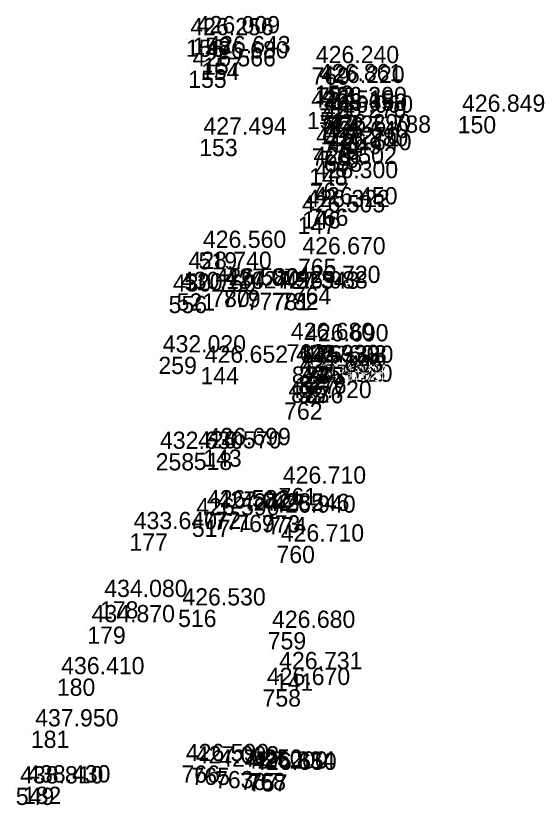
# Model space of a CAD drawing. Extents: x -874038 to -859694, y -1059487 to -1049069.
# Drawn here: x -860577.8 to -860541.1, y -1057957.2 to -1057902.3 of the extents above; entities that cross this region are included whole.
import ezdxf

# ---------------------------------------------------------------- set-up
doc = ezdxf.new("R2010")
doc.units = 0
doc.layers.add('Vrstva 60', color=7, linetype='Continuous')
doc.layers.add('Vrstva 61', color=7, linetype='Continuous')

msp = doc.modelspace()

# ---------------------------------------------------------------- linework, layer by layer
at = {"layer": 'Vrstva 60'}
for p, q in [((-860565.998, -1057903.935), (-860565.998, -1057903.935)), ((-860565.549, -1057903.8), (-860565.549, -1057903.8)), ((-860564.816, -1057905.189), (-860564.816, -1057905.189)), ((-860564.955, -1057905.547), (-860564.955, -1057905.547)), ((-860565.844, -1057906.104), (-860565.844, -1057906.104)), ((-860557.26, -1057905.88), (-860557.26, -1057905.88)), ((-860557.038, -1057907.134), (-860557.038, -1057907.134)), ((-860556.88, -1057907.26), (-860556.88, -1057907.26)), ((-860557.577, -1057908.971), (-860557.577, -1057908.971)), ((-860556.73, -1057908.73), (-860556.73, -1057908.73)), ((-860556.71, -1057909.19), (-860556.71, -1057909.19)), ((-860556.29, -1057909.33), (-860556.29, -1057909.33)), ((-860547.083, -1057909.267), (-860547.083, -1057909.267)), ((-860556.76, -1057909.69), (-860556.76, -1057909.69)), ((-860556.44, -1057910.62), (-860556.44, -1057910.62)), ((-860555.042, -1057910.721), (-860555.042, -1057910.721)), ((-860565.081, -1057910.851), (-860565.081, -1057910.851)), ((-860556.6, -1057911.1), (-860556.6, -1057911.1)), ((-860557.24, -1057911.52), (-860557.24, -1057911.52)), ((-860556.63, -1057911.67), (-860556.63, -1057911.67)), ((-860556.4, -1057911.94), (-860556.4, -1057911.94)), ((-860557.425, -1057912.898), (-860557.425, -1057912.898)), ((-860557.33, -1057913.89), (-860557.33, -1057913.89)), ((-860557.907, -1057915.898), (-860557.907, -1057915.898)), ((-860557.37, -1057915.71), (-860557.37, -1057915.71)), ((-860558.225, -1057916.269), (-860558.225, -1057916.269)), ((-860565.12, -1057918.74), (-860565.12, -1057918.74)), ((-860558.2, -1057919.19), (-860558.2, -1057919.19)), ((-860566.13, -1057920.2), (-860566.13, -1057920.2)), ((-860558.56, -1057921.18), (-860558.56, -1057921.18)), ((-860566.65, -1057921.6), (-860566.65, -1057921.6)), ((-860564.238, -1057921.353), (-860564.238, -1057921.353)), ((-860563.484, -1057921.375), (-860563.484, -1057921.375)), ((-860561.78, -1057921.558), (-860561.78, -1057921.558)), ((-860560.033, -1057921.585), (-860560.033, -1057921.585)), ((-860559.44, -1057921.565), (-860559.44, -1057921.565)), ((-860567.21, -1057921.78), (-860567.21, -1057921.78)), ((-860559, -1057925.15), (-860559, -1057925.15)), ((-860558.002, -1057925.246), (-860558.002, -1057925.246)), ((-860567.92, -1057926.02), (-860567.92, -1057926.02)), ((-860558.63, -1057926.69), (-860558.63, -1057926.69)), ((-860558.63, -1057926.69), (-860558.63, -1057926.69)), ((-860564.995, -1057926.74), (-860564.995, -1057926.74)), ((-860558.119, -1057926.716), (-860558.119, -1057926.716)), ((-860557.66, -1057926.74), (-860557.66, -1057926.74)), ((-860558.392, -1057927.391), (-860558.392, -1057927.391)), ((-860558.18, -1057927.41), (-860558.18, -1057927.41)), ((-860558.68, -1057928.02), (-860558.68, -1057928.02)), ((-860558.68, -1057928.02), (-860558.68, -1057928.02)), ((-860558.224, -1057928.038), (-860558.224, -1057928.038)), ((-860557.72, -1057928.06), (-860557.72, -1057928.06)), ((-860559.17, -1057929.2), (-860559.17, -1057929.2)), ((-860568.11, -1057932.73), (-860568.11, -1057932.73)), ((-860565.46, -1057932.7), (-860565.46, -1057932.7)), ((-860564.799, -1057932.472), (-860564.799, -1057932.472)), ((-860559.56, -1057935.15), (-860559.56, -1057935.15)), ((-860564.839, -1057936.799), (-860564.839, -1057936.799)), ((-860564.091, -1057936.89), (-860564.091, -1057936.89)), ((-860562.494, -1057937.022), (-860562.494, -1057937.022)), ((-860560.719, -1057937.053), (-860560.719, -1057937.053)), ((-860565.59, -1057937.36), (-860565.59, -1057937.36)), ((-860560.287, -1057937.172), (-860560.287, -1057937.172)), ((-860569.94, -1057938.32), (-860569.94, -1057938.32)), ((-860559.7, -1057939.18), (-860559.7, -1057939.18)), ((-860571.99, -1057943.04), (-860571.99, -1057943.04)), ((-860566.55, -1057943.63), (-860566.55, -1057943.63)), ((-860572.87, -1057944.8), (-860572.87, -1057944.8)), ((-860560.31, -1057945.19), (-860560.31, -1057945.19)), ((-860559.814, -1057948.067), (-860559.814, -1057948.067)), ((-860574.99, -1057948.42), (-860574.99, -1057948.42)), ((-860560.67, -1057949.17), (-860560.67, -1057949.17)), ((-860576.8, -1057952.05), (-860576.8, -1057952.05)), ((-860566.315, -1057954.468), (-860566.315, -1057954.468)), ((-860565.616, -1057954.627), (-860565.616, -1057954.627)), ((-860563.978, -1057954.857), (-860563.978, -1057954.857)), ((-860562.224, -1057954.989), (-860562.224, -1057954.989)), ((-860561.717, -1057954.992), (-860561.717, -1057954.992)), ((-860561.61, -1057955.08), (-860561.61, -1057955.08)), ((-860577.85, -1057956.02), (-860577.85, -1057956.02)), ((-860577.36, -1057955.95), (-860577.36, -1057955.95))]:
    msp.add_line(p, q, dxfattribs=at)

# ---------------------------------------------------------------- texts
for s, p in [('156', (-860565.998, -1057905.135)), ('158', (-860565.549, -1057905)), ('157', (-860564.816, -1057906.389)), ('154', (-860564.955, -1057906.747)), ('155', (-860565.844, -1057907.304)), ('769', (-860557.26, -1057907.08)), ('152', (-860557.038, -1057908.334)), ('773', (-860556.88, -1057908.46)), ('151', (-860557.577, -1057910.171)), ('775', (-860556.73, -1057909.93)), ('777', (-860556.71, -1057910.39)), ('772', (-860556.29, -1057910.53)), ('150', (-860547.083, -1057910.467)), ('774', (-860556.76, -1057910.89)), ('771', (-860556.44, -1057911.82)), ('149', (-860555.042, -1057911.921)), ('153', (-860565.081, -1057912.051)), ('776', (-860556.6, -1057912.3)), ('768', (-860557.24, -1057912.72)), ('770', (-860556.63, -1057912.87)), ('658', (-860556.4, -1057913.14)), ('148', (-860557.425, -1057914.098)), ('767', (-860557.33, -1057915.09)), ('766', (-860557.37, -1057916.91)), ('146', (-860557.907, -1057917.098)), ('147', (-860558.225, -1057917.469)), ('519', (-860565.12, -1057919.94)), ('765', (-860558.2, -1057920.39)), ('520', (-860566.13, -1057921.4)), ('764', (-860558.56, -1057922.38)), ('521', (-860566.65, -1057922.8)), ('780', (-860564.238, -1057922.553)), ('779', (-860563.484, -1057922.575)), ('777', (-860561.78, -1057922.758)), ('781', (-860560.033, -1057922.785)), ('782', (-860559.44, -1057922.765)), ('556', (-860567.21, -1057922.98)), ('763', (-860559, -1057926.35)), ('145', (-860558.002, -1057926.446)), ('259', (-860567.92, -1057927.22)), ('874', (-860558.63, -1057927.89)), ('823', (-860558.63, -1057927.89)), ('144', (-860564.995, -1057927.94)), ('33', (-860558.119, -1057927.916)), ('875', (-860557.66, -1057927.94)), ('1276', (-860558.392, -1057928.591)), ('877', (-860558.18, -1057928.61)), ('873', (-860558.68, -1057929.22)), ('822', (-860558.68, -1057929.22)), ('32', (-860558.224, -1057929.238)), ('876', (-860557.72, -1057929.26)), ('762', (-860559.17, -1057930.4)), ('258', (-860568.11, -1057933.93)), ('518', (-860565.46, -1057933.9)), ('143', (-860564.799, -1057933.672)), ('761', (-860559.56, -1057936.35)), ('772', (-860564.839, -1057937.999)), ('771', (-860564.091, -1057938.09)), ('769', (-860562.494, -1057938.222)), ('773', (-860560.719, -1057938.253)), ('517', (-860565.59, -1057938.56)), ('774', (-860560.287, -1057938.372)), ('177', (-860569.94, -1057939.52)), ('760', (-860559.7, -1057940.38)), ('178', (-860571.99, -1057944.24)), ('516', (-860566.55, -1057944.83)), ('179', (-860572.87, -1057946)), ('759', (-860560.31, -1057946.39)), ('141', (-860559.814, -1057949.267)), ('180', (-860574.99, -1057949.62)), ('758', (-860560.67, -1057950.37)), ('181', (-860576.8, -1057953.25)), ('766', (-860566.315, -1057955.668)), ('765', (-860565.616, -1057955.827)), ('763', (-860563.978, -1057956.057)), ('767', (-860562.224, -1057956.189)), ('768', (-860561.717, -1057956.192)), ('757', (-860561.61, -1057956.28)), ('549', (-860577.85, -1057957.22)), ('182', (-860577.36, -1057957.15))]:
    msp.add_text(s, height=1.2, dxfattribs=at).set_placement(p)
at = {"layer": 'Vrstva 61'}
for s, p in [('426.256', (-860565.698, -1057903.635)), ('426.009', (-860565.249, -1057903.5)), ('426.680', (-860564.655, -1057905.247)), ('426.643', (-860564.516, -1057904.889)), ('426.566', (-860565.544, -1057905.804)), ('426.240', (-860556.96, -1057905.58)), ('426.861', (-860556.738, -1057906.834)), ('426.220', (-860556.58, -1057906.96)), ('426.518', (-860557.277, -1057908.671)), ('426.300', (-860556.43, -1057908.43)), ('426.650', (-860556.41, -1057908.89)), ('426.060', (-860555.99, -1057909.03)), ('426.849', (-860546.783, -1057908.967)), ('426.270', (-860556.46, -1057909.39)), ('426.290', (-860556.14, -1057910.32)), ('427.494', (-860564.781, -1057910.551)), ('426.640', (-860556.3, -1057910.8)), ('426.788', (-860554.742, -1057910.421)), ('426.270', (-860556.94, -1057911.22)), ('426.280', (-860556.33, -1057911.37)), ('426.640', (-860556.1, -1057911.64)), ('426.502', (-860557.125, -1057912.598)), ('426.300', (-860557.03, -1057913.59)), ('426.322', (-860557.607, -1057915.598)), ('426.450', (-860557.07, -1057915.41)), ('426.505', (-860557.925, -1057915.969)), ('426.560', (-860564.82, -1057918.44)), ('426.670', (-860557.9, -1057918.89)), ('428.740', (-860565.83, -1057919.9)), ('430.130', (-860566.35, -1057921.3)), ('426.580', (-860563.938, -1057921.053)), ('427.074', (-860563.184, -1057921.075)), ('427.325', (-860561.48, -1057921.258)), ('427.343', (-860559.733, -1057921.285)), ('426.988', (-860559.14, -1057921.265)), ('426.720', (-860558.26, -1057920.88)), ('430.760', (-860566.91, -1057921.48)), ('426.680', (-860558.7, -1057924.85)), ('426.690', (-860557.702, -1057924.946)), ('432.020', (-860567.62, -1057925.72)), ('426.652', (-860564.695, -1057926.44)), ('427.330', (-860558.33, -1057926.39)), ('426.930', (-860558.33, -1057926.39)), ('426.693', (-860557.819, -1057926.416)), ('427.330', (-860557.36, -1057926.44)), ('427.695', (-860558.092, -1057927.091)), ('427.400', (-860557.88, -1057927.11)), ('427.320', (-860558.38, -1057927.72)), ('426.920', (-860558.38, -1057927.72)), ('426.695', (-860557.924, -1057927.738)), ('427.320', (-860557.42, -1057927.76)), ('426.720', (-860558.87, -1057928.9)), ('426.699', (-860564.499, -1057932.172)), ('432.630', (-860567.81, -1057932.43)), ('426.570', (-860565.16, -1057932.4)), ('426.710', (-860559.26, -1057934.85)), ('426.582', (-860564.539, -1057936.499)), ('427.024', (-860563.791, -1057936.59)), ('426.590', (-860565.29, -1057937.06)), ('427.285', (-860562.194, -1057936.722)), ('427.246', (-860560.419, -1057936.753)), ('426.940', (-860559.987, -1057936.872)), ('433.640', (-860569.64, -1057938.02)), ('426.710', (-860559.4, -1057938.88)), ('434.080', (-860571.69, -1057942.74)), ('426.530', (-860566.25, -1057943.33)), ('434.870', (-860572.57, -1057944.5)), ('426.680', (-860560.01, -1057944.89)), ('436.410', (-860574.69, -1057948.12)), ('426.731', (-860559.514, -1057947.767)), ('426.670', (-860560.37, -1057948.87)), ('437.950', (-860576.5, -1057951.75)), ('426.590', (-860566.015, -1057954.168)), ('427.003', (-860565.316, -1057954.327)), ('427.250', (-860563.678, -1057954.557)), ('427.200', (-860561.924, -1057954.689)), ('426.834', (-860561.417, -1057954.692)), ('426.650', (-860561.31, -1057954.78)), ('438.810', (-860577.55, -1057955.72)), ('438.430', (-860577.06, -1057955.65))]:
    msp.add_text(s, height=1.2, dxfattribs=at).set_placement(p)

doc.saveas('drawing.dxf')
